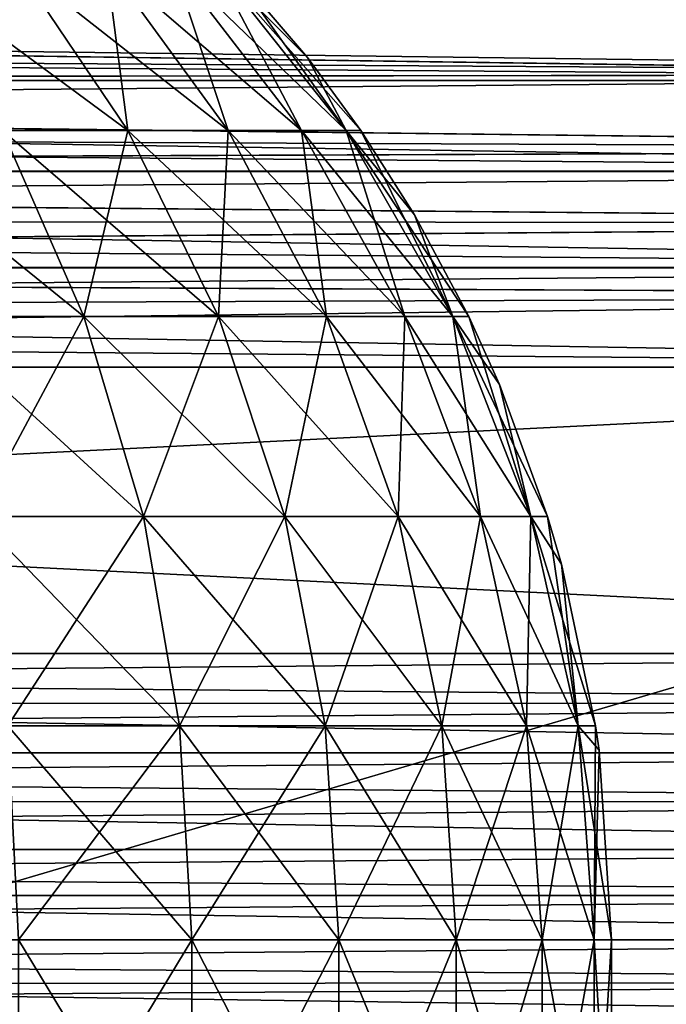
# Model space of a CAD drawing. Extents: x -547 to 547, y 0 to 578.
# Tile 397 of 472: x 368.97 to 370.1, y 556.89 to 558.61. Entities that reach past the tile are written whole.
import ezdxf

# ---------------------------------------------------------------- set-up
doc = ezdxf.new("R2010")
doc.units = 0
doc.header["$LTSCALE"] = 65.185185
for name, color, linetype in [('13', 7, 'CONTINUOUS'), ('152', 7, 'CONTINUOUS'), ('153', 7, 'CONTINUOUS'), ('156', 7, 'CONTINUOUS'), ('157', 7, 'CONTINUOUS'), ('20', 7, 'CONTINUOUS'), ('22', 7, 'CONTINUOUS'), ('28', 7, 'CONTINUOUS'), ('3', 7, 'CONTINUOUS'), ('332', 7, 'CONTINUOUS'), ('335', 7, 'CONTINUOUS'), ('41', 7, 'CONTINUOUS'), ('42', 7, 'CONTINUOUS'), ('48', 7, 'CONTINUOUS'), ('50', 7, 'CONTINUOUS'), ('53', 7, 'CONTINUOUS'), ('57', 7, 'CONTINUOUS'), ('9', 7, 'CONTINUOUS')]:
    doc.layers.add(name, color=color, linetype=linetype)

msp = doc.modelspace()

# ---------------------------------------------------------------- linework, layer by layer
at = {"layer": '13', "color": 7, "linetype": 'CONTINUOUS'}
for points in [[(372, 551.5, -49.9), (350, 551.5, -49.9), (372, 558, -49.9), (372, 551.5, -49.9)], [(372, 558, -49.9), (350, 551.5, -49.9), (362, 558, -49.9), (372, 558, -49.9)]]:
    msp.add_3dface(points, dxfattribs=at)
at = {"layer": '152', "color": 6, "linetype": 'CONTINUOUS'}
for points in [[(369.2672, 557, -6.8646), (368.9647, 556.5, -7.1672), (368.9646, 557, -7.1672), (369.2672, 557, -6.8646)], [(369.2673, 556.5, -6.8645), (368.9647, 556.5, -7.1672), (369.2672, 557, -6.8646), (369.2673, 556.5, -6.8645)], [(369.5238, 557, -6.5219), (369.2673, 556.5, -6.8645), (369.2672, 557, -6.8646), (369.5238, 557, -6.5219)], [(369.5238, 556.5, -6.5218), (369.2673, 556.5, -6.8645), (369.5238, 557, -6.5219), (369.5238, 556.5, -6.5218)], [(369.7289, 556.5, -6.1461), (369.5238, 556.5, -6.5218), (369.7289, 557, -6.1462), (369.7289, 556.5, -6.1461)], [(369.7289, 557, -6.1462), (369.5238, 556.5, -6.5218), (369.5238, 557, -6.5219), (369.7289, 557, -6.1462)], [(369.8785, 556.5, -5.7451), (369.7289, 556.5, -6.1461), (369.8785, 557, -5.7452), (369.8785, 556.5, -5.7451)], [(369.8785, 557, -5.7452), (369.7289, 556.5, -6.1461), (369.7289, 557, -6.1462), (369.8785, 557, -5.7452)], [(369.9695, 556.5, -5.3269), (369.8785, 556.5, -5.7451), (369.9695, 557, -5.3269), (369.9695, 556.5, -5.3269)], [(369.9695, 557, -5.3269), (369.8785, 556.5, -5.7451), (369.8785, 557, -5.7452), (369.9695, 557, -5.3269)], [(370, 556.5, -4.9), (369.9695, 556.5, -5.3269), (370, 557, -4.9), (370, 556.5, -4.9)], [(370, 557, -4.9), (369.9695, 556.5, -5.3269), (369.9695, 557, -5.3269), (370, 557, -4.9)]]:
    msp.add_3dface(points, dxfattribs=at)
at = {"layer": '153', "color": 6, "linetype": 'CONTINUOUS'}
for points in [[(368.9647, 556.5, -2.6328), (369.2673, 556.5, -2.9355), (368.9646, 557, -2.6328), (368.9647, 556.5, -2.6328)], [(368.9646, 557, -2.6328), (369.2673, 556.5, -2.9355), (369.2672, 557, -2.9354), (368.9646, 557, -2.6328)], [(369.2673, 556.5, -2.9355), (369.5238, 556.5, -3.2782), (369.2672, 557, -2.9354), (369.2673, 556.5, -2.9355)], [(369.2672, 557, -2.9354), (369.5238, 556.5, -3.2782), (369.5238, 557, -3.2781), (369.2672, 557, -2.9354)], [(369.5238, 556.5, -3.2782), (369.7289, 556.5, -3.6539), (369.5238, 557, -3.2781), (369.5238, 556.5, -3.2782)], [(369.5238, 557, -3.2781), (369.7289, 556.5, -3.6539), (369.7289, 557, -3.6538), (369.5238, 557, -3.2781)], [(369.7289, 556.5, -3.6539), (369.8785, 556.5, -4.0549), (369.7289, 557, -3.6538), (369.7289, 556.5, -3.6539)], [(369.7289, 557, -3.6538), (369.8785, 556.5, -4.0549), (369.8785, 557, -4.0548), (369.7289, 557, -3.6538)], [(369.8785, 556.5, -4.0549), (369.9695, 556.5, -4.4731), (369.8785, 557, -4.0548), (369.8785, 556.5, -4.0549)], [(369.8785, 557, -4.0548), (369.9695, 556.5, -4.4731), (369.9695, 557, -4.4731), (369.8785, 557, -4.0548)], [(369.9695, 556.5, -4.4731), (370, 556.5, -4.9), (369.9695, 557, -4.4731), (369.9695, 556.5, -4.4731)], [(370, 556.5, -4.9), (370, 557, -4.9), (369.9695, 557, -4.4731), (370, 556.5, -4.9)]]:
    msp.add_3dface(points, dxfattribs=at)
at = {"layer": '156', "color": 6, "linetype": 'CONTINUOUS'}
for points in [[(368.9366, 558.4128, -6.5781), (368.9584, 558.7055, -6.1586), (369.1558, 558.4128, -6.2854), (368.9366, 558.4128, -6.5781)], [(368.9584, 558.7055, -6.1586), (369.1176, 558.7055, -5.8671), (369.1558, 558.4128, -6.2854), (368.9584, 558.7055, -6.1586)], [(369.1176, 558.7055, -5.8671), (369.2337, 558.7055, -5.5559), (369.331, 558.4128, -5.9645), (369.1176, 558.7055, -5.8671)], [(369.1558, 558.4128, -6.2854), (369.1176, 558.7055, -5.8671), (369.331, 558.4128, -5.9645), (369.1558, 558.4128, -6.2854)], [(369.2337, 558.7055, -5.5559), (369.3043, 558.7055, -5.2313), (369.4587, 558.4128, -5.622), (369.2337, 558.7055, -5.5559)], [(369.331, 558.4128, -5.9645), (369.2337, 558.7055, -5.5559), (369.4587, 558.4128, -5.622), (369.331, 558.4128, -5.9645)], [(369.3043, 558.7055, -5.2313), (369.328, 558.7055, -4.9), (369.5365, 558.4128, -5.2647), (369.3043, 558.7055, -5.2313)], [(369.4587, 558.4128, -5.622), (369.3043, 558.7055, -5.2313), (369.5365, 558.4128, -5.2647), (369.4587, 558.4128, -5.622)], [(369.5365, 558.4128, -5.2647), (369.328, 558.7055, -4.9), (369.4692, 558.5402, -4.9), (369.5365, 558.4128, -5.2647)], [(369.5625, 558.4128, -4.9), (369.5365, 558.4128, -5.2647), (369.4692, 558.5402, -4.9), (369.5625, 558.4128, -4.9)], [(368.8013, 558.0883, -6.9788), (368.9366, 558.4128, -6.5781), (369.0788, 558.0883, -6.7013), (368.8013, 558.0883, -6.9788)], [(368.9366, 558.4128, -6.5781), (369.1558, 558.4128, -6.2854), (369.0788, 558.0883, -6.7013), (368.9366, 558.4128, -6.5781)], [(369.0788, 558.0883, -6.7013), (369.1558, 558.4128, -6.2854), (369.314, 558.0883, -6.3871), (369.0788, 558.0883, -6.7013)], [(369.1558, 558.4128, -6.2854), (369.331, 558.4128, -5.9645), (369.314, 558.0883, -6.3871), (369.1558, 558.4128, -6.2854)], [(369.314, 558.0883, -6.3871), (369.331, 558.4128, -5.9645), (369.5021, 558.0883, -6.0427), (369.314, 558.0883, -6.3871)], [(369.331, 558.4128, -5.9645), (369.4587, 558.4128, -5.622), (369.5021, 558.0883, -6.0427), (369.331, 558.4128, -5.9645)], [(369.4587, 558.4128, -5.622), (369.5365, 558.4128, -5.2647), (369.6393, 558.0883, -5.675), (369.4587, 558.4128, -5.622)], [(369.5021, 558.0883, -6.0427), (369.4587, 558.4128, -5.622), (369.6393, 558.0883, -5.675), (369.5021, 558.0883, -6.0427)], [(369.5365, 558.4128, -5.2647), (369.5625, 558.4128, -4.9), (369.7227, 558.0883, -5.2915), (369.5365, 558.4128, -5.2647)], [(369.6393, 558.0883, -5.675), (369.5365, 558.4128, -5.2647), (369.7227, 558.0883, -5.2915), (369.6393, 558.0883, -5.675)], [(369.7227, 558.0883, -5.2915), (369.5625, 558.4128, -4.9), (369.6558, 558.266, -4.9), (369.7227, 558.0883, -5.2915)], [(369.7507, 558.0883, -4.9), (369.7227, 558.0883, -5.2915), (369.6558, 558.266, -4.9), (369.7507, 558.0883, -4.9)], [(368.8013, 558.0883, -6.9788), (369.0788, 558.0883, -6.7013), (368.8914, 557.7393, -7.0827), (368.8013, 558.0883, -6.9788)], [(368.8914, 557.7393, -7.0827), (369.0788, 558.0883, -6.7013), (369.1827, 557.7393, -6.7914), (368.8914, 557.7393, -7.0827)], [(369.0788, 558.0883, -6.7013), (369.314, 558.0883, -6.3871), (369.1827, 557.7393, -6.7914), (369.0788, 558.0883, -6.7013)], [(369.1827, 557.7393, -6.7914), (369.314, 558.0883, -6.3871), (369.4297, 557.7393, -6.4615), (369.1827, 557.7393, -6.7914)], [(369.314, 558.0883, -6.3871), (369.5021, 558.0883, -6.0427), (369.4297, 557.7393, -6.4615), (369.314, 558.0883, -6.3871)], [(369.4297, 557.7393, -6.4615), (369.5021, 558.0883, -6.0427), (369.6272, 557.7393, -6.0998), (369.4297, 557.7393, -6.4615)], [(369.5021, 558.0883, -6.0427), (369.6393, 558.0883, -5.675), (369.6272, 557.7393, -6.0998), (369.5021, 558.0883, -6.0427)], [(369.6272, 557.7393, -6.0998), (369.6393, 558.0883, -5.675), (369.7712, 557.7393, -5.7137), (369.6272, 557.7393, -6.0998)], [(369.6393, 558.0883, -5.675), (369.7227, 558.0883, -5.2915), (369.7712, 557.7393, -5.7137), (369.6393, 558.0883, -5.675)], [(369.7227, 558.0883, -5.2915), (369.7507, 558.0883, -4.9), (369.8588, 557.7393, -5.311), (369.7227, 558.0883, -5.2915)], [(369.7712, 557.7393, -5.7137), (369.7227, 558.0883, -5.2915), (369.8588, 557.7393, -5.311), (369.7712, 557.7393, -5.7137)], [(369.8588, 557.7393, -5.311), (369.7507, 558.0883, -4.9), (369.8044, 557.9695, -4.9), (369.8588, 557.7393, -5.311)], [(369.8882, 557.7393, -4.9), (369.8588, 557.7393, -5.311), (369.8044, 557.9695, -4.9), (369.8882, 557.7393, -4.9)], [(368.8914, 557.7393, -7.0827), (369.1827, 557.7393, -6.7914), (368.9462, 557.3737, -7.146), (368.8914, 557.7393, -7.0827)], [(368.9462, 557.3737, -7.146), (369.1827, 557.7393, -6.7914), (369.246, 557.3737, -6.8462), (368.9462, 557.3737, -7.146)], [(369.1827, 557.7393, -6.7914), (369.4297, 557.7393, -6.4615), (369.246, 557.3737, -6.8462), (369.1827, 557.7393, -6.7914)], [(369.246, 557.3737, -6.8462), (369.4297, 557.7393, -6.4615), (369.5001, 557.3737, -6.5067), (369.246, 557.3737, -6.8462)], [(369.4297, 557.7393, -6.4615), (369.6272, 557.7393, -6.0998), (369.5001, 557.3737, -6.5067), (369.4297, 557.7393, -6.4615)], [(369.5001, 557.3737, -6.5067), (369.6272, 557.7393, -6.0998), (369.7034, 557.3737, -6.1346), (369.5001, 557.3737, -6.5067)], [(369.6272, 557.7393, -6.0998), (369.7712, 557.7393, -5.7137), (369.7034, 557.3737, -6.1346), (369.6272, 557.7393, -6.0998)], [(369.7034, 557.3737, -6.1346), (369.7712, 557.7393, -5.7137), (369.8515, 557.3737, -5.7373), (369.7034, 557.3737, -6.1346)], [(369.7712, 557.7393, -5.7137), (369.8588, 557.7393, -5.311), (369.8515, 557.3737, -5.7373), (369.7712, 557.7393, -5.7137)], [(369.8515, 557.3737, -5.7373), (369.8588, 557.7393, -5.311), (369.9417, 557.3737, -5.3229), (369.8515, 557.3737, -5.7373)], [(369.8588, 557.7393, -5.311), (369.8882, 557.7393, -4.9), (369.9417, 557.3737, -5.3229), (369.8588, 557.7393, -5.311)], [(369.9417, 557.3737, -5.3229), (369.8882, 557.7393, -4.9), (369.9124, 557.656, -4.9), (369.9417, 557.3737, -5.3229)], [(369.9719, 557.3737, -4.9), (369.9417, 557.3737, -5.3229), (369.9124, 557.656, -4.9), (369.9719, 557.3737, -4.9)], [(368.9646, 557, -7.1672), (368.9462, 557.3737, -7.146), (369.246, 557.3737, -6.8462), (368.9646, 557, -7.1672)], [(369.2672, 557, -6.8646), (368.9646, 557, -7.1672), (369.246, 557.3737, -6.8462), (369.2672, 557, -6.8646)], [(369.2672, 557, -6.8646), (369.246, 557.3737, -6.8462), (369.5001, 557.3737, -6.5067), (369.2672, 557, -6.8646)], [(369.5238, 557, -6.5219), (369.2672, 557, -6.8646), (369.5001, 557.3737, -6.5067), (369.5238, 557, -6.5219)], [(369.5238, 557, -6.5219), (369.5001, 557.3737, -6.5067), (369.7034, 557.3737, -6.1346), (369.5238, 557, -6.5219)], [(369.7289, 557, -6.1462), (369.5238, 557, -6.5219), (369.7034, 557.3737, -6.1346), (369.7289, 557, -6.1462)], [(369.7289, 557, -6.1462), (369.7034, 557.3737, -6.1346), (369.8515, 557.3737, -5.7373), (369.7289, 557, -6.1462)], [(369.8785, 557, -5.7452), (369.7289, 557, -6.1462), (369.8515, 557.3737, -5.7373), (369.8785, 557, -5.7452)], [(369.8785, 557, -5.7452), (369.8515, 557.3737, -5.7373), (369.9417, 557.3737, -5.3229), (369.8785, 557, -5.7452)], [(369.9695, 557, -5.3269), (369.8785, 557, -5.7452), (369.9417, 557.3737, -5.3229), (369.9695, 557, -5.3269)], [(369.9695, 557, -5.3269), (369.9417, 557.3737, -5.3229), (369.9719, 557.3737, -4.9), (369.9695, 557, -5.3269)], [(369.9695, 557, -5.3269), (369.9719, 557.3737, -4.9), (369.978, 557.3309, -4.9), (369.9695, 557, -5.3269)], [(370, 557, -4.9), (369.9695, 557, -5.3269), (369.978, 557.3309, -4.9), (370, 557, -4.9)]]:
    msp.add_3dface(points, dxfattribs=at)
at = {"layer": '157', "color": 6, "linetype": 'CONTINUOUS'}
for points in [[(368.9584, 558.7055, -3.6414), (368.7594, 558.7055, -3.3755), (369.1558, 558.4128, -3.5146), (368.9584, 558.7055, -3.6414)], [(369.1558, 558.4128, -3.5146), (368.7594, 558.7055, -3.3755), (368.9366, 558.4128, -3.2219), (369.1558, 558.4128, -3.5146)], [(369.1176, 558.7055, -3.9329), (368.9584, 558.7055, -3.6414), (369.331, 558.4128, -3.8355), (369.1176, 558.7055, -3.9329)], [(369.331, 558.4128, -3.8355), (368.9584, 558.7055, -3.6414), (369.1558, 558.4128, -3.5146), (369.331, 558.4128, -3.8355)], [(369.2337, 558.7055, -4.2441), (369.1176, 558.7055, -3.9329), (369.4587, 558.4128, -4.178), (369.2337, 558.7055, -4.2441)], [(369.4587, 558.4128, -4.178), (369.1176, 558.7055, -3.9329), (369.331, 558.4128, -3.8355), (369.4587, 558.4128, -4.178)], [(369.3043, 558.7055, -4.5687), (369.2337, 558.7055, -4.2441), (369.5365, 558.4128, -4.5353), (369.3043, 558.7055, -4.5687)], [(369.5365, 558.4128, -4.5353), (369.2337, 558.7055, -4.2441), (369.4587, 558.4128, -4.178), (369.5365, 558.4128, -4.5353)], [(369.4692, 558.5402, -4.9), (369.328, 558.7055, -4.9), (369.3043, 558.7055, -4.5687), (369.4692, 558.5402, -4.9)], [(369.5625, 558.4128, -4.9), (369.4692, 558.5402, -4.9), (369.3043, 558.7055, -4.5687), (369.5625, 558.4128, -4.9)], [(369.5625, 558.4128, -4.9), (369.3043, 558.7055, -4.5687), (369.5365, 558.4128, -4.5353), (369.5625, 558.4128, -4.9)], [(368.9366, 558.4128, -3.2219), (368.6781, 558.4128, -2.9634), (369.0788, 558.0883, -3.0987), (368.9366, 558.4128, -3.2219)], [(369.0788, 558.0883, -3.0987), (368.6781, 558.4128, -2.9634), (368.8013, 558.0883, -2.8212), (369.0788, 558.0883, -3.0987)], [(369.1558, 558.4128, -3.5146), (368.9366, 558.4128, -3.2219), (369.314, 558.0883, -3.4129), (369.1558, 558.4128, -3.5146)], [(369.314, 558.0883, -3.4129), (368.9366, 558.4128, -3.2219), (369.0788, 558.0883, -3.0987), (369.314, 558.0883, -3.4129)], [(369.331, 558.4128, -3.8355), (369.1558, 558.4128, -3.5146), (369.5021, 558.0883, -3.7573), (369.331, 558.4128, -3.8355)], [(369.5021, 558.0883, -3.7573), (369.1558, 558.4128, -3.5146), (369.314, 558.0883, -3.4129), (369.5021, 558.0883, -3.7573)], [(369.4587, 558.4128, -4.178), (369.331, 558.4128, -3.8355), (369.6393, 558.0883, -4.125), (369.4587, 558.4128, -4.178)], [(369.6393, 558.0883, -4.125), (369.331, 558.4128, -3.8355), (369.5021, 558.0883, -3.7573), (369.6393, 558.0883, -4.125)], [(369.5365, 558.4128, -4.5353), (369.4587, 558.4128, -4.178), (369.7227, 558.0883, -4.5085), (369.5365, 558.4128, -4.5353)], [(369.7227, 558.0883, -4.5085), (369.4587, 558.4128, -4.178), (369.6393, 558.0883, -4.125), (369.7227, 558.0883, -4.5085)], [(369.6558, 558.266, -4.9), (369.5625, 558.4128, -4.9), (369.5365, 558.4128, -4.5353), (369.6558, 558.266, -4.9)], [(369.7507, 558.0883, -4.9), (369.6558, 558.266, -4.9), (369.5365, 558.4128, -4.5353), (369.7507, 558.0883, -4.9)], [(369.7507, 558.0883, -4.9), (369.5365, 558.4128, -4.5353), (369.7227, 558.0883, -4.5085), (369.7507, 558.0883, -4.9)], [(369.0788, 558.0883, -3.0987), (368.8013, 558.0883, -2.8212), (369.1827, 557.7393, -3.0086), (369.0788, 558.0883, -3.0987)], [(369.1827, 557.7393, -3.0086), (368.8013, 558.0883, -2.8212), (368.8914, 557.7393, -2.7173), (369.1827, 557.7393, -3.0086)], [(369.314, 558.0883, -3.4129), (369.0788, 558.0883, -3.0987), (369.4297, 557.7393, -3.3385), (369.314, 558.0883, -3.4129)], [(369.4297, 557.7393, -3.3385), (369.0788, 558.0883, -3.0987), (369.1827, 557.7393, -3.0086), (369.4297, 557.7393, -3.3385)], [(369.5021, 558.0883, -3.7573), (369.314, 558.0883, -3.4129), (369.6272, 557.7393, -3.7002), (369.5021, 558.0883, -3.7573)], [(369.6272, 557.7393, -3.7002), (369.314, 558.0883, -3.4129), (369.4297, 557.7393, -3.3385), (369.6272, 557.7393, -3.7002)], [(369.6393, 558.0883, -4.125), (369.5021, 558.0883, -3.7573), (369.7712, 557.7393, -4.0863), (369.6393, 558.0883, -4.125)], [(369.7712, 557.7393, -4.0863), (369.5021, 558.0883, -3.7573), (369.6272, 557.7393, -3.7002), (369.7712, 557.7393, -4.0863)], [(369.7227, 558.0883, -4.5085), (369.6393, 558.0883, -4.125), (369.8588, 557.7393, -4.489), (369.7227, 558.0883, -4.5085)], [(369.8588, 557.7393, -4.489), (369.6393, 558.0883, -4.125), (369.7712, 557.7393, -4.0863), (369.8588, 557.7393, -4.489)], [(369.8044, 557.9695, -4.9), (369.7507, 558.0883, -4.9), (369.7227, 558.0883, -4.5085), (369.8044, 557.9695, -4.9)], [(369.8882, 557.7393, -4.9), (369.8044, 557.9695, -4.9), (369.7227, 558.0883, -4.5085), (369.8882, 557.7393, -4.9)], [(369.8882, 557.7393, -4.9), (369.7227, 558.0883, -4.5085), (369.8588, 557.7393, -4.489), (369.8882, 557.7393, -4.9)], [(369.1827, 557.7393, -3.0086), (368.8914, 557.7393, -2.7173), (369.246, 557.3737, -2.9538), (369.1827, 557.7393, -3.0086)], [(369.246, 557.3737, -2.9538), (368.8914, 557.7393, -2.7173), (368.9462, 557.3737, -2.654), (369.246, 557.3737, -2.9538)], [(369.4297, 557.7393, -3.3385), (369.1827, 557.7393, -3.0086), (369.5001, 557.3737, -3.2933), (369.4297, 557.7393, -3.3385)], [(369.5001, 557.3737, -3.2933), (369.1827, 557.7393, -3.0086), (369.246, 557.3737, -2.9538), (369.5001, 557.3737, -3.2933)], [(369.6272, 557.7393, -3.7002), (369.4297, 557.7393, -3.3385), (369.7034, 557.3737, -3.6654), (369.6272, 557.7393, -3.7002)], [(369.7034, 557.3737, -3.6654), (369.4297, 557.7393, -3.3385), (369.5001, 557.3737, -3.2933), (369.7034, 557.3737, -3.6654)], [(369.7712, 557.7393, -4.0863), (369.6272, 557.7393, -3.7002), (369.8515, 557.3737, -4.0627), (369.7712, 557.7393, -4.0863)], [(369.8515, 557.3737, -4.0627), (369.6272, 557.7393, -3.7002), (369.7034, 557.3737, -3.6654), (369.8515, 557.3737, -4.0627)], [(369.8588, 557.7393, -4.489), (369.7712, 557.7393, -4.0863), (369.9417, 557.3737, -4.4771), (369.8588, 557.7393, -4.489)], [(369.9417, 557.3737, -4.4771), (369.7712, 557.7393, -4.0863), (369.8515, 557.3737, -4.0627), (369.9417, 557.3737, -4.4771)], [(369.9124, 557.656, -4.9), (369.8882, 557.7393, -4.9), (369.8588, 557.7393, -4.489), (369.9124, 557.656, -4.9)], [(369.9719, 557.3737, -4.9), (369.9124, 557.656, -4.9), (369.8588, 557.7393, -4.489), (369.9719, 557.3737, -4.9)], [(369.9719, 557.3737, -4.9), (369.8588, 557.7393, -4.489), (369.9417, 557.3737, -4.4771), (369.9719, 557.3737, -4.9)], [(368.9646, 557, -2.6328), (369.2672, 557, -2.9354), (368.9462, 557.3737, -2.654), (368.9646, 557, -2.6328)], [(369.2672, 557, -2.9354), (369.246, 557.3737, -2.9538), (368.9462, 557.3737, -2.654), (369.2672, 557, -2.9354)], [(369.2672, 557, -2.9354), (369.5238, 557, -3.2781), (369.246, 557.3737, -2.9538), (369.2672, 557, -2.9354)], [(369.5238, 557, -3.2781), (369.5001, 557.3737, -3.2933), (369.246, 557.3737, -2.9538), (369.5238, 557, -3.2781)], [(369.5238, 557, -3.2781), (369.7289, 557, -3.6538), (369.5001, 557.3737, -3.2933), (369.5238, 557, -3.2781)], [(369.7289, 557, -3.6538), (369.7034, 557.3737, -3.6654), (369.5001, 557.3737, -3.2933), (369.7289, 557, -3.6538)], [(369.7289, 557, -3.6538), (369.8785, 557, -4.0548), (369.7034, 557.3737, -3.6654), (369.7289, 557, -3.6538)], [(369.8785, 557, -4.0548), (369.8515, 557.3737, -4.0627), (369.7034, 557.3737, -3.6654), (369.8785, 557, -4.0548)], [(369.8785, 557, -4.0548), (369.9695, 557, -4.4731), (369.8515, 557.3737, -4.0627), (369.8785, 557, -4.0548)], [(369.9695, 557, -4.4731), (369.9417, 557.3737, -4.4771), (369.8515, 557.3737, -4.0627), (369.9695, 557, -4.4731)], [(369.9695, 557, -4.4731), (370, 557, -4.9), (369.9417, 557.3737, -4.4771), (369.9695, 557, -4.4731)], [(370, 557, -4.9), (369.978, 557.3309, -4.9), (369.9417, 557.3737, -4.4771), (370, 557, -4.9)], [(369.978, 557.3309, -4.9), (369.9719, 557.3737, -4.9), (369.9417, 557.3737, -4.4771), (369.978, 557.3309, -4.9)]]:
    msp.add_3dface(points, dxfattribs=at)
at = {"layer": '20', "color": 7, "linetype": 'CONTINUOUS'}
for points in [[(350, 551.5, 42.9), (545.5, 1.5, 42.9), (350, 566, 42.9), (350, 551.5, 42.9)], [(350, 566, 42.9), (545.5, 1.5, 42.9), (360.0977, 559.3826, 42.9), (350, 566, 42.9)], [(360.0977, 559.3826, 42.9), (545.5, 1.5, 42.9), (360.2178, 559.0925, 42.9), (360.0977, 559.3826, 42.9)], [(360.2178, 559.0925, 42.9), (545.5, 1.5, 42.9), (360.3818, 558.8247, 42.9), (360.2178, 559.0925, 42.9)], [(360.3818, 558.8247, 42.9), (545.5, 1.5, 42.9), (360.5858, 558.5858, 42.9), (360.3818, 558.8247, 42.9)], [(360.5858, 558.5858, 42.9), (545.5, 1.5, 42.9), (360.8246, 558.3818, 42.9), (360.5858, 558.5858, 42.9)], [(360.8246, 558.3818, 42.9), (545.5, 1.5, 42.9), (361.0925, 558.2178, 42.9), (360.8246, 558.3818, 42.9)], [(361.0925, 558.2178, 42.9), (545.5, 1.5, 42.9), (361.3826, 558.0977, 42.9), (361.0925, 558.2178, 42.9)], [(361.3826, 558.0977, 42.9), (545.5, 1.5, 42.9), (361.6881, 558.0245, 42.9), (361.3826, 558.0977, 42.9)], [(361.6881, 558.0245, 42.9), (545.5, 1.5, 42.9), (362, 558, 42.9), (361.6881, 558.0245, 42.9)], [(545.5, 1.5, 42.9), (372, 551.5, 42.9), (362, 558, 42.9), (545.5, 1.5, 42.9)], [(362, 558, 42.9), (372, 551.5, 42.9), (372, 558, 42.9), (362, 558, 42.9)]]:
    msp.add_3dface(points, dxfattribs=at)
at = {"layer": '22', "color": 7, "linetype": 'CONTINUOUS'}
for points in [[(372, 558.6451, 42.6641), (362, 558.6423, 42.6665), (372, 558.5113, 42.7594), (372, 558.6451, 42.6641)], [(362, 558.6423, 42.6665), (362, 558.4992, 42.7665), (372, 558.5113, 42.7594), (362, 558.6423, 42.6665)], [(372, 558.5113, 42.7594), (362, 558.4992, 42.7665), (372, 558.3798, 42.8251), (372, 558.5113, 42.7594)], [(362, 558.4992, 42.7665), (362, 558.341, 42.8401), (372, 558.3798, 42.8251), (362, 558.4992, 42.7665)], [(372, 558.3798, 42.8251), (362, 558.341, 42.8401), (372, 558.3417, 42.8398), (372, 558.3798, 42.8251)], [(372, 558.3417, 42.8398), (362, 558.341, 42.8401), (372, 558.251, 42.868), (372, 558.3417, 42.8398)], [(362, 558.341, 42.8401), (362, 558.1724, 42.885), (372, 558.251, 42.868), (362, 558.341, 42.8401)], [(372, 558.251, 42.868), (362, 558.1724, 42.885), (372, 558.1732, 42.8849), (372, 558.251, 42.868)], [(372, 558.1732, 42.8849), (362, 558.1724, 42.885), (372, 558.1243, 42.8922), (372, 558.1732, 42.8849)], [(362, 558.1724, 42.885), (362, 558, 42.9), (372, 558.1243, 42.8922), (362, 558.1724, 42.885)], [(362, 558, 42.9), (372, 558, 42.9), (372, 558.1243, 42.8922), (362, 558, 42.9)]]:
    msp.add_3dface(points, dxfattribs=at)
at = {"layer": '28', "color": 7, "linetype": 'CONTINUOUS'}
for points in [[(362, 558.5003, -49.7659), (362, 558.6432, -49.6657), (372, 558.4997, -49.7662), (362, 558.5003, -49.7659)], [(372, 558.4997, -49.7662), (362, 558.6432, -49.6657), (372, 558.6426, -49.6662), (372, 558.4997, -49.7662)], [(362, 558.3422, -49.8396), (362, 558.5003, -49.7659), (372, 558.3798, -49.8251), (362, 558.3422, -49.8396)], [(372, 558.3798, -49.8251), (362, 558.5003, -49.7659), (372, 558.4997, -49.7662), (372, 558.3798, -49.8251)], [(372, 558.3417, -49.8398), (362, 558.3422, -49.8396), (372, 558.3798, -49.8251), (372, 558.3417, -49.8398)], [(362, 558.1736, -49.8848), (362, 558.3422, -49.8396), (372, 558.251, -49.868), (362, 558.1736, -49.8848)], [(372, 558.251, -49.868), (362, 558.3422, -49.8396), (372, 558.3417, -49.8398), (372, 558.251, -49.868)], [(372, 558.1732, -49.8849), (362, 558.1736, -49.8848), (372, 558.251, -49.868), (372, 558.1732, -49.8849)], [(372, 558, -49.9), (362, 558, -49.9), (362, 558.1736, -49.8848), (372, 558, -49.9)], [(372, 558, -49.9), (362, 558.1736, -49.8848), (372, 558.1243, -49.8922), (372, 558, -49.9)], [(372, 558.1243, -49.8922), (362, 558.1736, -49.8848), (372, 558.1732, -49.8849), (372, 558.1243, -49.8922)]]:
    msp.add_3dface(points, dxfattribs=at)
at = {"layer": '3', "color": 7, "linetype": 'CONTINUOUS'}
for points in [[(528.7, 1.5, -68), (-528.7, 1.5, -68), (528.7, 576.5, -68), (528.7, 1.5, -68)], [(528.7, 576.5, -68), (-528.7, 1.5, -68), (-528.7, 576.5, -68), (528.7, 576.5, -68)]]:
    msp.add_3dface(points, dxfattribs=at)
at = {"layer": '332', "color": 7, "linetype": 'CONTINUOUS'}
for points in [[(0, 576.5, 68), (226.1803, 105.217, 68), (525, 1.5, 68), (0, 576.5, 68)], [(525, 576.5, 68), (0, 576.5, 68), (525, 1.5, 68), (525, 576.5, 68)]]:
    msp.add_3dface(points, dxfattribs=at)
at = {"layer": '335', "color": 7, "linetype": 'CONTINUOUS'}
for points in [[(-349, 551.5, 43), (-545.5, 576.5, 43), (545.5, 576.5, 43), (-349, 551.5, 43)], [(349, 551.5, 43), (-349, 551.5, 43), (545.5, 576.5, 43), (349, 551.5, 43)], [(349, 9.5, 43), (349, 551.5, 43), (545.5, 576.5, 43), (349, 9.5, 43)], [(545.5, 1.5, 43), (349, 9.5, 43), (545.5, 576.5, 43), (545.5, 1.5, 43)]]:
    msp.add_3dface(points, dxfattribs=at)
at = {"layer": '41', "color": 7, "linetype": 'CONTINUOUS'}
for points in [[(372, 558, 27.9), (372, 557.5, 27.9), (362, 557.5, 27.9), (372, 558, 27.9)], [(362, 558, 27.9), (372, 558, 27.9), (362, 557.5, 27.9), (362, 558, 27.9)]]:
    msp.add_3dface(points, dxfattribs=at)
at = {"layer": '42', "color": 7, "linetype": 'CONTINUOUS'}
for points in [[(372, 558, -34.9), (362, 558, -34.9), (372, 557.5, -34.9), (372, 558, -34.9)], [(372, 557.5, -34.9), (362, 558, -34.9), (362, 557.5, -34.9), (372, 557.5, -34.9)]]:
    msp.add_3dface(points, dxfattribs=at)
at = {"layer": '48', "color": 7, "linetype": 'CONTINUOUS'}
for points in [[(362, 558.5736, 28.0808), (362, 558.6428, 28.134), (372, 558.5, 28.034), (362, 558.5736, 28.0808)], [(372, 558.5, 28.034), (362, 558.6428, 28.134), (372, 558.6428, 28.134), (372, 558.5, 28.034)], [(362, 558.5, 28.034), (362, 558.5736, 28.0808), (372, 558.5, 28.034), (362, 558.5, 28.034)], [(362, 558.4226, 27.9937), (362, 558.5, 28.034), (372, 558.342, 27.9603), (362, 558.4226, 27.9937)], [(372, 558.342, 27.9603), (362, 558.5, 28.034), (372, 558.5, 28.034), (372, 558.342, 27.9603)], [(362, 558.342, 27.9603), (362, 558.4226, 27.9937), (372, 558.342, 27.9603), (362, 558.342, 27.9603)], [(362, 558.2588, 27.9341), (362, 558.342, 27.9603), (372, 558.1736, 27.9152), (362, 558.2588, 27.9341)], [(372, 558.1736, 27.9152), (362, 558.342, 27.9603), (372, 558.342, 27.9603), (372, 558.1736, 27.9152)], [(362, 558.1736, 27.9152), (362, 558.2588, 27.9341), (372, 558.1736, 27.9152), (362, 558.1736, 27.9152)], [(362, 558.1736, 27.9152), (372, 558, 27.9), (362, 558.0872, 27.9038), (362, 558.1736, 27.9152)], [(372, 558, 27.9), (362, 558.1736, 27.9152), (372, 558.1736, 27.9152), (372, 558, 27.9)], [(372, 558, 27.9), (362, 558, 27.9), (362, 558.0872, 27.9038), (372, 558, 27.9)]]:
    msp.add_3dface(points, dxfattribs=at)
at = {"layer": '50', "color": 7, "linetype": 'CONTINUOUS'}
for points in [[(362, 557.5, 27.9), (372, 557.5, 27.9), (372, 557.4128, 27.8962), (362, 557.5, 27.9)], [(362, 557.3264, 27.8848), (362, 557.5, 27.9), (372, 557.3264, 27.8848), (362, 557.3264, 27.8848)], [(372, 557.3264, 27.8848), (362, 557.5, 27.9), (372, 557.4128, 27.8962), (372, 557.3264, 27.8848)], [(362, 557.158, 27.8397), (362, 557.3264, 27.8848), (372, 557.158, 27.8397), (362, 557.158, 27.8397)], [(372, 557.158, 27.8397), (362, 557.3264, 27.8848), (372, 557.2412, 27.8659), (372, 557.158, 27.8397)], [(372, 557.2412, 27.8659), (362, 557.3264, 27.8848), (372, 557.3264, 27.8848), (372, 557.2412, 27.8659)], [(362, 557, 27.766), (362, 557.158, 27.8397), (372, 557, 27.766), (362, 557, 27.766)], [(372, 557, 27.766), (362, 557.158, 27.8397), (372, 557.0774, 27.8063), (372, 557, 27.766)], [(372, 557.0774, 27.8063), (362, 557.158, 27.8397), (372, 557.158, 27.8397), (372, 557.0774, 27.8063)], [(362, 556.8572, 27.666), (362, 557, 27.766), (372, 556.8572, 27.666), (362, 556.8572, 27.666)], [(372, 556.8572, 27.666), (362, 557, 27.766), (372, 556.9264, 27.7192), (372, 556.8572, 27.666)], [(372, 556.9264, 27.7192), (362, 557, 27.766), (372, 557, 27.766), (372, 556.9264, 27.7192)]]:
    msp.add_3dface(points, dxfattribs=at)
at = {"layer": '53', "color": 7, "linetype": 'CONTINUOUS'}
for points in [[(362, 558.6428, -35.134), (362, 558.5736, -35.0808), (372, 558.6451, -35.1359), (362, 558.6428, -35.134)], [(372, 558.6451, -35.1359), (362, 558.5736, -35.0808), (372, 558.5113, -35.0406), (372, 558.6451, -35.1359)], [(362, 558.5736, -35.0808), (362, 558.5, -35.034), (372, 558.5113, -35.0406), (362, 558.5736, -35.0808)], [(362, 558.5, -35.034), (362, 558.4226, -34.9937), (372, 558.5113, -35.0406), (362, 558.5, -35.034)], [(372, 558.5113, -35.0406), (362, 558.4226, -34.9937), (372, 558.3798, -34.9749), (372, 558.5113, -35.0406)], [(362, 558.4226, -34.9937), (362, 558.342, -34.9603), (372, 558.3798, -34.9749), (362, 558.4226, -34.9937)], [(372, 558.3798, -34.9749), (362, 558.342, -34.9603), (372, 558.3417, -34.9602), (372, 558.3798, -34.9749)], [(362, 558.342, -34.9603), (362, 558.2588, -34.9341), (372, 558.3417, -34.9602), (362, 558.342, -34.9603)], [(372, 558.3417, -34.9602), (362, 558.2588, -34.9341), (372, 558.251, -34.932), (372, 558.3417, -34.9602)], [(362, 558.2588, -34.9341), (362, 558.1736, -34.9152), (372, 558.251, -34.932), (362, 558.2588, -34.9341)], [(372, 558.251, -34.932), (362, 558.1736, -34.9152), (372, 558.1732, -34.9151), (372, 558.251, -34.932)], [(362, 558.1736, -34.9152), (362, 558.0872, -34.9038), (372, 558.1732, -34.9151), (362, 558.1736, -34.9152)], [(372, 558.1732, -34.9151), (362, 558.0872, -34.9038), (372, 558.1243, -34.9078), (372, 558.1732, -34.9151)], [(362, 558, -34.9), (372, 558, -34.9), (372, 558.1243, -34.9078), (362, 558, -34.9)], [(362, 558.0872, -34.9038), (362, 558, -34.9), (372, 558.1243, -34.9078), (362, 558.0872, -34.9038)]]:
    msp.add_3dface(points, dxfattribs=at)
at = {"layer": '57', "color": 7, "linetype": 'CONTINUOUS'}
for points in [[(372, 557.5, -34.9), (362, 557.5, -34.9), (362, 557.4131, -34.8962), (372, 557.5, -34.9)], [(372, 557.5, -34.9), (362, 557.4131, -34.8962), (372, 557.4128, -34.8962), (372, 557.5, -34.9)], [(362, 557.4131, -34.8962), (362, 557.3268, -34.8849), (372, 557.4128, -34.8962), (362, 557.4131, -34.8962)], [(372, 557.4128, -34.8962), (362, 557.3268, -34.8849), (372, 557.3264, -34.8848), (372, 557.4128, -34.8962)], [(362, 557.3268, -34.8849), (362, 557.2416, -34.866), (372, 557.3264, -34.8848), (362, 557.3268, -34.8849)], [(372, 557.3264, -34.8848), (362, 557.2416, -34.866), (372, 557.2412, -34.8659), (372, 557.3264, -34.8848)], [(362, 557.2416, -34.866), (362, 557.1583, -34.8398), (372, 557.2412, -34.8659), (362, 557.2416, -34.866)], [(372, 557.2412, -34.8659), (362, 557.1583, -34.8398), (372, 557.158, -34.8397), (372, 557.2412, -34.8659)], [(362, 557.1583, -34.8398), (362, 557.0777, -34.8065), (372, 557.158, -34.8397), (362, 557.1583, -34.8398)], [(372, 557.158, -34.8397), (362, 557.0777, -34.8065), (372, 557.0774, -34.8063), (372, 557.158, -34.8397)], [(362, 557.0777, -34.8065), (362, 557.0003, -34.7662), (372, 557.0774, -34.8063), (362, 557.0777, -34.8065)], [(372, 557.0774, -34.8063), (362, 557.0003, -34.7662), (372, 557, -34.766), (372, 557.0774, -34.8063)], [(362, 557.0003, -34.7662), (362, 556.9175, -34.7128), (372, 557, -34.766), (362, 557.0003, -34.7662)], [(372, 557, -34.766), (362, 556.9175, -34.7128), (372, 556.9264, -34.7192), (372, 557, -34.766)], [(362, 556.9175, -34.7128), (362, 556.8574, -34.6662), (372, 556.9264, -34.7192), (362, 556.9175, -34.7128)], [(372, 556.9264, -34.7192), (362, 556.8574, -34.6662), (372, 556.8572, -34.666), (372, 556.9264, -34.7192)]]:
    msp.add_3dface(points, dxfattribs=at)
at = {"layer": '9', "color": 7, "linetype": 'CONTINUOUS'}
for points in [[(349, 551.5, -50), (528.7, 551.5, -50), (-528.7, 576.5, -50), (349, 551.5, -50)], [(-528.7, 576.5, -50), (528.7, 551.5, -50), (528.7, 576.5, -50), (-528.7, 576.5, -50)]]:
    msp.add_3dface(points, dxfattribs=at)

doc.saveas('drawing.dxf')
